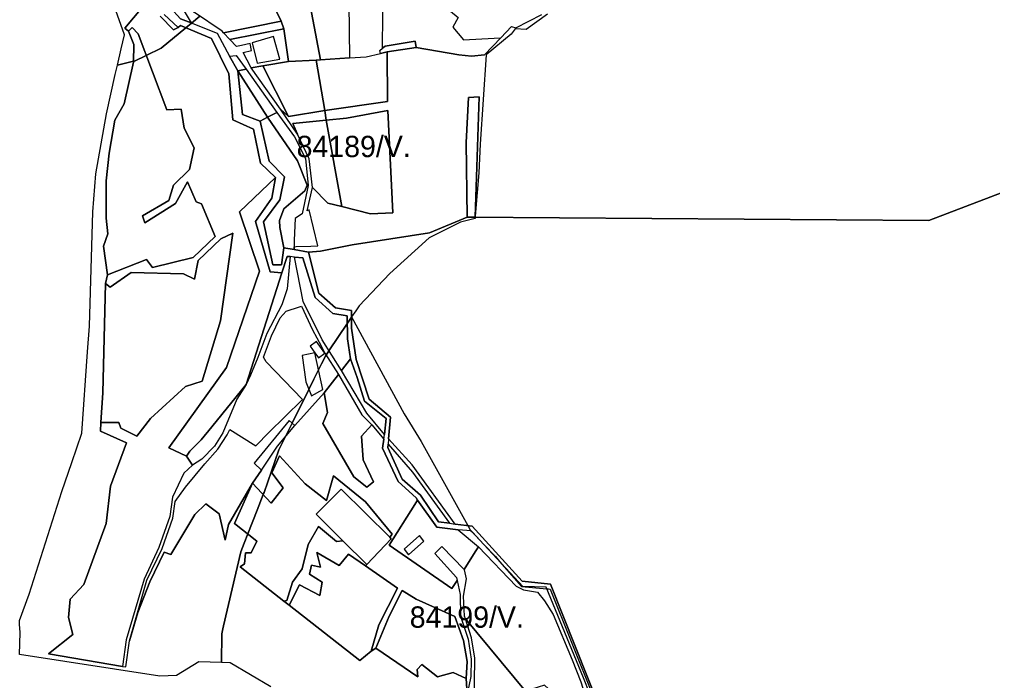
# Model space of a CAD drawing. Extents: x -477304 to -465429, y -1159113 to -1149210.
# Drawn here: x -467327 to -466642, y -1153791 to -1153326 of the extents above; entities that cross this region are included whole.
import ezdxf

# ---------------------------------------------------------------- set-up
doc = ezdxf.new("R2010")
doc.units = 0
for name, color, linetype in [('BPEJ_s', 7, 'Continuous'), ('PUPFL_s', 7, 'Continuous'), ('trav_porost_s', 7, 'Continuous'), ('voda_s', 7, 'Continuous')]:
    doc.layers.add(name, color=color, linetype=linetype)

msp = doc.modelspace()

# ---------------------------------------------------------------- linework, layer by layer
at = {"layer": 'BPEJ_s'}
for points in [[(-467216.45, -1153787.56), (-467228.14, -1153788.04), (-467326.92, -1153772.77), (-467326.44, -1153757.26), (-467326.78, -1153751.35), (-467326.92, -1153748.91), (-467320, -1153730.3), (-467297.09, -1153658), (-467290.12, -1153637.66), (-467283.02, -1153616.96), (-467278.96, -1153559.7), (-467277.77, -1153541.81), (-467275.38, -1153461.4), (-467273.24, -1153434.68), (-467265.6, -1153392.45), (-467259.64, -1153364.77), (-467258.06, -1153358.17), (-467255.27, -1153346.52), (-467252.95, -1153336.85), (-467267.51, -1153295.81)], [(-467200.05, -1153323.69), (-467205.84, -1153328.49), (-467209.84, -1153331.8), (-467227.19, -1153346.16), (-467237.77, -1153351.25), (-467246.03, -1153355.22), (-467246.6, -1153355.36), (-467258.06, -1153358.17), (-467255.27, -1153346.52), (-467252.95, -1153336.85), (-467267.51, -1153295.81)], [(-466955.43, -1153322.3), (-466970.46, -1153333.04), (-466978.33, -1153332.56), (-466981.19, -1153336.38), (-466998.61, -1153350.93), (-467002.91, -1153413.68), (-467003.86, -1153433.96), (-467006.36, -1153464.36), (-467006.39, -1153464.72), (-467006.41, -1153465.04), (-467006.45, -1153465.52), (-467006.49, -1153465.93), (-467016.75, -1153468.56), (-467038.7, -1153479.53), (-467066.37, -1153504.58), (-467088.08, -1153527.49), (-467090.4, -1153530.91), (-467093.29, -1153535.17), (-467093.37, -1153535.3), (-467096.3, -1153539.69), (-467109.23, -1153559.09), (-467111.3, -1153562.19), (-467111.71, -1153562.8), (-467114.38, -1153568.2), (-467116.54, -1153572.55), (-467119.77, -1153579.05), (-467123.36, -1153586.27), (-467135.12, -1153609.97), (-467139.8, -1153619.41), (-467144.39, -1153628.65), (-467154.89, -1153658.72), (-467155.2, -1153659.51), (-467155.48, -1153660.22), (-467159.76, -1153671.25), (-467166.23, -1153687.91), (-467168.77, -1153694.44), (-467171.12, -1153700.47), (-467183.52, -1153752.48), (-467183.9, -1153754.74), (-467184.48, -1153758.21), (-467184.72, -1153778.3), (-467200.7, -1153777.78), (-467216.45, -1153787.56), (-467228.14, -1153788.04), (-467326.92, -1153772.77), (-467326.44, -1153757.26), (-467326.78, -1153751.35), (-467326.92, -1153748.91), (-467320, -1153730.3), (-467297.09, -1153658), (-467290.12, -1153637.66), (-467283.02, -1153616.96), (-467278.96, -1153559.7), (-467277.77, -1153541.81), (-467275.38, -1153461.4), (-467273.24, -1153434.68), (-467265.6, -1153392.45), (-467259.64, -1153364.77), (-467258.06, -1153358.17), (-467246.6, -1153355.36), (-467246.03, -1153355.22), (-467237.77, -1153351.25), (-467227.19, -1153346.16), (-467209.84, -1153331.8), (-467205.84, -1153328.49), (-467200.05, -1153323.69)], [(-466955.43, -1153322.3), (-466970.46, -1153333.04), (-466978.33, -1153332.56), (-466981.19, -1153336.38), (-466998.61, -1153350.93), (-467002.91, -1153413.68), (-467003.86, -1153433.96), (-467006.36, -1153464.36), (-467006.39, -1153464.72), (-467006.41, -1153465.04), (-467006.45, -1153465.52), (-467006.49, -1153465.93), (-467016.75, -1153468.56), (-467038.7, -1153479.53), (-467066.37, -1153504.58), (-467088.08, -1153527.49), (-467090.4, -1153530.91), (-467093.29, -1153535.17), (-467056.35, -1153603.36), (-467044.42, -1153622.93), (-467011.49, -1153682.03), (-467009.59, -1153685.44), (-467009.39, -1153685.65), (-467008.38, -1153686.72), (-467000.26, -1153695.27), (-466992.17, -1153703.81), (-466989.19, -1153707.22), (-466973.8, -1153724.81), (-466956, -1153726.5), (-466954.86, -1153726.61), (-466953.76, -1153726.72), (-466923.22, -1153802.83)], [(-467150.12, -1153795.43), (-467178.75, -1153778.49), (-467184.72, -1153778.3), (-467184.48, -1153758.21), (-467183.9, -1153754.74), (-467183.52, -1153752.48), (-467171.12, -1153700.47), (-467168.77, -1153694.44), (-467166.23, -1153687.91), (-467159.76, -1153671.25), (-467155.48, -1153660.22), (-467155.2, -1153659.51), (-467154.89, -1153658.72), (-467144.39, -1153628.65), (-467139.8, -1153619.41), (-467135.12, -1153609.97), (-467123.36, -1153586.27), (-467119.77, -1153579.05), (-467116.54, -1153572.55), (-467114.38, -1153568.2), (-467111.71, -1153562.8), (-467111.3, -1153562.19), (-467109.23, -1153559.09), (-467096.3, -1153539.69), (-467093.37, -1153535.3), (-467093.29, -1153535.17), (-467056.35, -1153603.36), (-467044.42, -1153622.93), (-467011.49, -1153682.03), (-467009.59, -1153685.44), (-467009.39, -1153685.65), (-467008.38, -1153686.72), (-467000.26, -1153695.27), (-466992.17, -1153703.81), (-466989.19, -1153707.22), (-466973.8, -1153724.81), (-466956, -1153726.5), (-466954.86, -1153726.61), (-466953.76, -1153726.72), (-466923.22, -1153802.83)], [(-467150.12, -1153795.43), (-467178.75, -1153778.49), (-467184.72, -1153778.3), (-467200.7, -1153777.78), (-467216.45, -1153787.56)]]:
    msp.add_lwpolyline(points, dxfattribs=at)
at = {"layer": 'PUPFL_s'}
for points in [[(-467069.74, -1153344.64), (-467071.53, -1153346.2), (-467071.22, -1153298.94), (-467068.11, -1153299.06), (-467057.91, -1153303.46), (-467041.11, -1153305.54), (-467018.42, -1153324.65), (-467022.11, -1153331.36), (-467014.62, -1153340.21), (-466992.94, -1153339.16), (-466988.43, -1153338.87), (-466999.91, -1153350.84), (-467008.86, -1153351.68), (-467017.92, -1153350.85), (-467048, -1153345.7), (-467048.56, -1153341.24)], [(-467006.37, -1153464.72), (-467012.13, -1153465), (-467012.67, -1153412.53), (-467010.97, -1153380.82), (-467003.53, -1153380.5)], [(-467057.71, -1153649.49), (-467067.92, -1153627.02), (-467067.7, -1153624.7), (-467050.45, -1153644.44), (-467024.55, -1153680.44), (-467032.23, -1153679.5), (-467044.86, -1153660.62)]]:
    msp.add_lwpolyline(points, close=True, dxfattribs=at)
for points in [[(-467234.42, -1153310.04), (-467252.81, -1153332.07), (-467250.14, -1153334.13), (-467246.49, -1153343.61), (-467246.6, -1153355.9), (-467253.24, -1153385.21), (-467259.91, -1153396.82), (-467263.89, -1153419.93), (-467265.95, -1153439.4), (-467266.02, -1153465.72), (-467264.69, -1153476.82), (-467267.78, -1153485.55), (-467265.01, -1153505.64), (-467266.52, -1153511.74), (-467268.27, -1153588.69), (-467269.68, -1153609.47), (-467270, -1153615.64), (-467251.71, -1153623.71), (-467262.92, -1153654.36), (-467265.87, -1153680.68), (-467281.53, -1153723.43), (-467291.14, -1153733.89), (-467292.54, -1153746.69), (-467289.37, -1153758.67), (-467306.41, -1153772.3), (-467254.38, -1153781.07), (-467252.01, -1153781.45), (-467249.54, -1153763.22), (-467243.77, -1153743.14), (-467235.28, -1153721.61), (-467225.22, -1153700.77), (-467220.5, -1153702.38), (-467203.57, -1153674.22), (-467195.81, -1153666.82), (-467186.46, -1153673.82), (-467182.21, -1153692.34), (-467179.91, -1153681.24), (-467162.93, -1153652.21), (-467175.57, -1153680.6), (-467159.85, -1153692.9), (-467163.93, -1153701.17), (-467168.02, -1153701.19), (-467168.54, -1153708.89), (-467171.64, -1153711.09), (-467140.9, -1153735.13), (-467137.19, -1153738.05)], [(-467225.22, -1153322.47), (-467215.22, -1153331.5), (-467218.65, -1153333.26), (-467227.89, -1153323.67)], [(-467012.67, -1153412.53), (-467012.13, -1153465), (-467038.53, -1153476.1), (-467092.97, -1153484.55), (-467115.28, -1153488.9), (-467123.53, -1153489.65), (-467133.82, -1153487.83), (-467133.82, -1153485.83), (-467132.3, -1153485.79), (-467122.07, -1153485.52), (-467117.03, -1153485.28), (-467123.27, -1153459.87), (-467124.59, -1153460.67), (-467120.73, -1153444.23), (-467110.02, -1153455.27), (-467100.12, -1153457.47), (-467079.96, -1153462.77), (-467064.21, -1153462.07), (-467067.74, -1153389.9), (-467096.97, -1153395.32), (-467111.09, -1153396.75), (-467112.16, -1153389.93), (-467067.99, -1153383.72), (-467068.21, -1153348.66), (-467048, -1153345.7), (-467017.92, -1153350.85), (-467008.86, -1153351.68), (-466999.91, -1153350.84), (-466988.43, -1153338.87), (-466980.76, -1153330.9), (-466977.83, -1153331.87), (-466959.53, -1153322.44)], [(-466918.72, -1153810.45), (-466953.49, -1153723.31), (-466973.23, -1153721.13), (-467008.6, -1153682.38), (-467020.51, -1153680.93), (-467050.78, -1153639.36), (-467067.36, -1153621.03), (-467065.93, -1153605.83), (-467080.93, -1153593.19), (-467090.18, -1153565.16), (-467093.28, -1153543.18), (-467093.42, -1153530.75), (-467104.68, -1153528.83), (-467116.28, -1153518.46), (-467123.53, -1153489.65), (-467115.28, -1153488.9), (-467092.97, -1153484.55), (-467038.53, -1153476.1), (-467012.13, -1153465), (-466687.22, -1153467.37), (-466322.4, -1153328.12)], [(-466180.88, -1153336.91), (-466195.78, -1153350.75), (-466224.17, -1153360.61), (-466250.6, -1153359.86), (-466280.18, -1153363.86), (-466312.95, -1153365), (-466321.52, -1153352.39), (-466322.4, -1153328.12), (-466687.22, -1153467.37), (-467012.13, -1153465), (-467006.37, -1153464.72), (-467003.53, -1153380.5), (-467010.97, -1153380.82), (-467012.67, -1153412.53)], [(-467137.19, -1153738.05), (-467087.62, -1153776.99), (-467079.56, -1153770.34), (-467076.26, -1153768.21), (-467046.67, -1153788.56), (-467047.08, -1153783.37), (-467044.02, -1153779.87), (-467032.8, -1153788.42), (-467021.81, -1153785.28), (-467012.84, -1153789.73), (-467012.12, -1153800.65)], [(-467007.2, -1153809.87), (-467006.72, -1153775.37), (-467008.89, -1153761.05), (-467013.22, -1153747.6), (-466970.9, -1153798.55)]]:
    msp.add_lwpolyline(points, dxfattribs=at)
at = {"layer": 'trav_porost_s'}
for points in [[(-467220.9, -1153317.62), (-467226.73, -1153304.32), (-467222.38, -1153285.53), (-467216.84, -1153310.12), (-467206.06, -1153328.4), (-467213.69, -1153325.5)], [(-467142.9, -1153327.26), (-467183.31, -1153335.31), (-467184.23, -1153334.3), (-467203.84, -1153321.15), (-467205.83, -1153318.5), (-467199.5, -1153316.07), (-467172.34, -1153305.63), (-467163.96, -1153302.41), (-467165.42, -1153297.71), (-467151.07, -1153293.33), (-467148.63, -1153301.31), (-467142.83, -1153299.47), (-467140.74, -1153303.35), (-467142.25, -1153307.88), (-467149.81, -1153312.75)], [(-467106.2, -1153292.91), (-467095.57, -1153295.28), (-467094.74, -1153353.01), (-467115.14, -1153354.47), (-467125.93, -1153297.32)], [(-467142.9, -1153327.26), (-467149.81, -1153312.75), (-467142.25, -1153307.88), (-467140.74, -1153303.35), (-467130.27, -1153298.02), (-467125.93, -1153297.32), (-467115.14, -1153354.47), (-467118.27, -1153354.69), (-467137.8, -1153355.45), (-467140.88, -1153332.44)], [(-467142.9, -1153327.26), (-467140.88, -1153332.44), (-467178.88, -1153340.13), (-467183.31, -1153335.31)], [(-467246.6, -1153355.9), (-467246.49, -1153343.61), (-467250.14, -1153334.13), (-467247.55, -1153331.57), (-467243.51, -1153336.11), (-467223.24, -1153389.58), (-467213.08, -1153389.14), (-467211.05, -1153402.34), (-467204, -1153416.33), (-467207.33, -1153431.5), (-467218.56, -1153442.48), (-467221.9, -1153453.21), (-467240.42, -1153464), (-467238.76, -1153469.12), (-467217.06, -1153455.33), (-467208.77, -1153440.23), (-467202.75, -1153454.29), (-467198.82, -1153455.77), (-467189.29, -1153478.66), (-467204.66, -1153493.48), (-467233.28, -1153500.42), (-467237.6, -1153494.86), (-467265.01, -1153505.64), (-467267.78, -1153485.55), (-467264.69, -1153476.82), (-467266.02, -1153465.72), (-467265.95, -1153439.4), (-467263.89, -1153419.93), (-467259.91, -1153396.82), (-467253.24, -1153385.21)], [(-467155.85, -1153358.59), (-467163.88, -1153359.99), (-467169.56, -1153349.16), (-467163.63, -1153347.81), (-467164.75, -1153342.96), (-467170.67, -1153344.32), (-467174.18, -1153345.01), (-467178.88, -1153340.13), (-467140.88, -1153332.44), (-467137.8, -1153355.45)], [(-467163.16, -1153342.3), (-467159.63, -1153356.61), (-467143.81, -1153353.78), (-467148.35, -1153337.83)], [(-467073.35, -1153347.71), (-467071.53, -1153346.2), (-467069.74, -1153344.64), (-467048.56, -1153341.24), (-467048, -1153345.7), (-467068.21, -1153348.66), (-467073.01, -1153349.84)], [(-467115.14, -1153354.47), (-467094.74, -1153353.01), (-467083.11, -1153352.2), (-467073.01, -1153349.84), (-467068.21, -1153348.66), (-467067.99, -1153383.72), (-467112.16, -1153389.93), (-467118.27, -1153354.69)], [(-467173.27, -1153362.18), (-467179.13, -1153351.69), (-467174.4, -1153351.31), (-467167.57, -1153360.96)], [(-467112.16, -1153389.93), (-467137.65, -1153394.12), (-467155.85, -1153358.59), (-467137.8, -1153355.45), (-467118.27, -1153354.69)], [(-467145.83, -1153391.31), (-467152.39, -1153394.75), (-467173.27, -1153362.18), (-467167.57, -1153360.96)], [(-467157.62, -1153397.59), (-467170.15, -1153392.76), (-467173.27, -1153362.18), (-467152.39, -1153394.75)], [(-467137.65, -1153394.12), (-467143.29, -1153388.98), (-467163.88, -1153359.99), (-467155.85, -1153358.59)], [(-467123.79, -1153442.77), (-467128.06, -1153462.77), (-467131.97, -1153465.22), (-467133.07, -1153465.93), (-467133.64, -1153481.18), (-467133.82, -1153485.83), (-467133.82, -1153487.83), (-467140.96, -1153486.57), (-467143.88, -1153472.26), (-467143.98, -1153467.43), (-467140.92, -1153459.11), (-467126.3, -1153446.54), (-467124.6, -1153442.47), (-467131.35, -1153425.32), (-467152.39, -1153394.75), (-467145.83, -1153391.31), (-467133.45, -1153408.55), (-467125.69, -1153423.81)], [(-467134.75, -1153399.19), (-467131.44, -1153406.7), (-467143.29, -1153388.98), (-467137.65, -1153394.12), (-467112.16, -1153389.93), (-467111.09, -1153396.75)], [(-467064.21, -1153462.07), (-467079.96, -1153462.77), (-467100.12, -1153457.47), (-467111.09, -1153396.75), (-467096.97, -1153395.32), (-467067.74, -1153389.9)], [(-467140.92, -1153459.11), (-467143.98, -1153467.43), (-467143.88, -1153472.26), (-467140.96, -1153486.57), (-467142.66, -1153498.7), (-467148.74, -1153498.67), (-467155.16, -1153468.22), (-467143.82, -1153452.84), (-467140.61, -1153436.7), (-467151.38, -1153425.54), (-467157.62, -1153397.59), (-467152.39, -1153394.75), (-467131.35, -1153425.32), (-467124.6, -1153442.47), (-467126.3, -1153446.54)], [(-467110.02, -1153455.27), (-467120.73, -1153444.23), (-467123.19, -1153423.94), (-467131.44, -1153406.7), (-467134.75, -1153399.19), (-467111.09, -1153396.75), (-467100.12, -1153457.47)], [(-467167.38, -1153582.72), (-467191.72, -1153612.61), (-467199.01, -1153621.79), (-467207.08, -1153629.62), (-467209.36, -1153633.27), (-467221.97, -1153627.41), (-467181.32, -1153570.81), (-467158.02, -1153503.1), (-467172.25, -1153461.25), (-467146.93, -1153437.14), (-467149.45, -1153451.64), (-467160.85, -1153468.18), (-467150.52, -1153503.61), (-467142.34, -1153504.13)], [(-467263.14, -1153514.19), (-467248.34, -1153503.95), (-467211.5, -1153504.92), (-467203.89, -1153508.78), (-467201.26, -1153495.44), (-467185.39, -1153480.26), (-467176.88, -1153476.3), (-467185.46, -1153537.95), (-467198.38, -1153580.45), (-467210.02, -1153584.2), (-467234.83, -1153606.77), (-467244.4, -1153619.17), (-467255.64, -1153613.55), (-467256.94, -1153609.62), (-467269.68, -1153609.47), (-467268.27, -1153588.69), (-467266.52, -1153511.74)], [(-467138.63, -1153515.56), (-467142.47, -1153526.67), (-467152.92, -1153546.95), (-467159.34, -1153563.89), (-467164.42, -1153576.13), (-467167.38, -1153582.72), (-467142.34, -1153504.13), (-467138.73, -1153492.8), (-467136.54, -1153492.78)], [(-467133.38, -1153493.1), (-467127.72, -1153493.68), (-467119.04, -1153521.5), (-467106.53, -1153532.87), (-467096.36, -1153534.51), (-467096.16, -1153550.61), (-467094.14, -1153564.71), (-467100.48, -1153573.03), (-467114.06, -1153551.39), (-467127.43, -1153524.47)], [(-467122.49, -1153555.73), (-467119.18, -1153560.42), (-467128.18, -1153562.34), (-467125.51, -1153580.79), (-467121.6, -1153590.75), (-467113.55, -1153586.31), (-467119.18, -1153560.42), (-467116.69, -1153563.96), (-467112.23, -1153560.76), (-467102.41, -1153575.8), (-467112.55, -1153588.6), (-467133.16, -1153611.62), (-467137.19, -1153608.22), (-467161.78, -1153638.18), (-467156.66, -1153642.96), (-467162.93, -1153652.21), (-467179.91, -1153681.24), (-467182.21, -1153692.34), (-467186.46, -1153673.82), (-467195.81, -1153666.82), (-467203.57, -1153674.22), (-467220.5, -1153702.38), (-467225.22, -1153700.77), (-467235.28, -1153721.61), (-467243.77, -1153743.14), (-467249.54, -1153763.22), (-467237.39, -1153720.32), (-467226.52, -1153698.06), (-467218.93, -1153676.92), (-467217.32, -1153665.19), (-467210.23, -1153655.12), (-467196.58, -1153638.62), (-467187.35, -1153628.18), (-467180.75, -1153618.23), (-467178.96, -1153614.34), (-467160.71, -1153625.98), (-467151.35, -1153616.37), (-467140.32, -1153605.58), (-467127.88, -1153593.41), (-467153.31, -1153566.89), (-467155.3, -1153563.65), (-467149.59, -1153548.5), (-467143.47, -1153535.94), (-467139.26, -1153531.14), (-467129.86, -1153528.14), (-467128.47, -1153527.7), (-467120.75, -1153544.29), (-467114.74, -1153555.61), (-467112.23, -1153560.76), (-467117.99, -1153552.56)], [(-467089.3, -1153577.94), (-467084.18, -1153594.47), (-467069, -1153606.7), (-467070.24, -1153617.84), (-467082.7, -1153603), (-467100.48, -1153573.03), (-467094.14, -1153564.71)], [(-467113.51, -1153610.23), (-467110.21, -1153602.56), (-467112.55, -1153588.6), (-467102.41, -1153575.8), (-467086.06, -1153604.07), (-467079.07, -1153611.22), (-467086.3, -1153619.14), (-467085.28, -1153635.74), (-467077.87, -1153651.29), (-467082.59, -1153654.92), (-467091.67, -1153647.72)], [(-467207.08, -1153629.62), (-467199.01, -1153621.79), (-467191.72, -1153612.61), (-467167.38, -1153582.72), (-467174.02, -1153593.05), (-467183.83, -1153616.72), (-467189.76, -1153626.15), (-467198.63, -1153635.42), (-467205.22, -1153639.52), (-467209.36, -1153633.27)], [(-467144.12, -1153632.91), (-467149.49, -1153645), (-467141.48, -1153655.59), (-467149.96, -1153666.16), (-467162.93, -1153652.21), (-467156.66, -1153642.96), (-467145.54, -1153626.13), (-467133.16, -1153611.62), (-467112.55, -1153588.6), (-467110.21, -1153602.56), (-467113.51, -1153610.23), (-467091.67, -1153647.72), (-467082.59, -1153654.92), (-467077.87, -1153651.29), (-467085.28, -1153635.74), (-467086.3, -1153619.14), (-467079.07, -1153611.22), (-467070.63, -1153621.35), (-467071.49, -1153627.65), (-467060.67, -1153650.99), (-467047.97, -1153662.47), (-467046.86, -1153664.05), (-467048.8, -1153667.15), (-467066.86, -1153695.92), (-467022.73, -1153726.37), (-467019.08, -1153720.59), (-467016.88, -1153730.48), (-467016.77, -1153745.65), (-467011.38, -1153761.98), (-467009.12, -1153775.93), (-467009.53, -1153788.19), (-467012.12, -1153800.65), (-467012.84, -1153789.73), (-467012, -1153777.6), (-467014.71, -1153762.95), (-467020.7, -1153746.04), (-467047.85, -1153733.92), (-467057.78, -1153727.76), (-467066.79, -1153745.79), (-467076.26, -1153768.21), (-467079.56, -1153770.34), (-467074.07, -1153751.82), (-467061.03, -1153726.1), (-467083.47, -1153710.36), (-467082.58, -1153709.41), (-467065.59, -1153691.37), (-467066.35, -1153690.22), (-467064.66, -1153687.99), (-467083.48, -1153665.44), (-467106.13, -1153647.08), (-467110.92, -1153664.41), (-467125.96, -1153652.7)], [(-467123.86, -1153695.44), (-467128.02, -1153712.49), (-467134.92, -1153721.87), (-467138.78, -1153734.77), (-467140.9, -1153735.13), (-467171.64, -1153711.09), (-467168.54, -1153708.89), (-467168.02, -1153701.19), (-467163.93, -1153701.17), (-467159.85, -1153692.9), (-467175.57, -1153680.6), (-467162.93, -1153652.21), (-467149.96, -1153666.16), (-467141.48, -1153655.59), (-467149.49, -1153645), (-467144.12, -1153632.91), (-467125.96, -1153652.7), (-467110.92, -1153664.41), (-467106.13, -1153647.08), (-467083.48, -1153665.44), (-467064.66, -1153687.99), (-467066.35, -1153690.22), (-467100.64, -1153656.47), (-467118.21, -1153674.02), (-467099.53, -1153692.83), (-467103.83, -1153693.28), (-467116.65, -1153682.79)], [(-467065.59, -1153691.37), (-467082.58, -1153709.41), (-467099.53, -1153692.83), (-467118.21, -1153674.02), (-467100.64, -1153656.47), (-467066.35, -1153690.22)], [(-467019.52, -1153718.6), (-467019.08, -1153720.59), (-467022.73, -1153726.37), (-467066.86, -1153695.92), (-467048.8, -1153667.15), (-467046.86, -1153664.05), (-467033.43, -1153683.08), (-467018.28, -1153684.93), (-467004.11, -1153696.88), (-467006.45, -1153700.58), (-467014.19, -1153712.84), (-467029.86, -1153696.85), (-467034.69, -1153701.78)], [(-467103.83, -1153693.28), (-467099.53, -1153692.83), (-467082.58, -1153709.41), (-467083.47, -1153710.36), (-467095.59, -1153702.04), (-467102.02, -1153710.04), (-467117.8, -1153701.06), (-467115.17, -1153711.23), (-467121.44, -1153709.79), (-467122.98, -1153716.1), (-467114.07, -1153721.76), (-467115.62, -1153731.31), (-467129.98, -1153723.74), (-467137.19, -1153738.05), (-467140.9, -1153735.13), (-467138.78, -1153734.77), (-467134.92, -1153721.87), (-467128.02, -1153712.49), (-467123.86, -1153695.44), (-467116.65, -1153682.79)], [(-467045.52, -1153689.09), (-467056.36, -1153698.71), (-467053.19, -1153702.56), (-467042.51, -1153692.95)], [(-467014.19, -1153712.84), (-467006.45, -1153700.58), (-467004.11, -1153696.88), (-466977.51, -1153724.64), (-466972.48, -1153727.28), (-466962.52, -1153728.91), (-466957.55, -1153735.05), (-466951.61, -1153744.67), (-466938.09, -1153776.54), (-466931.99, -1153791.99), (-466922.75, -1153821.78), (-466936.69, -1153813.25), (-466957.6, -1153794.41), (-466970.9, -1153798.55), (-467013.22, -1153747.6), (-467013.81, -1153745.88), (-467014.66, -1153731.59), (-467012.5, -1153719.43), (-467013.83, -1153713.2)], [(-467117.8, -1153701.06), (-467102.02, -1153710.04), (-467095.59, -1153702.04), (-467083.47, -1153710.36), (-467061.03, -1153726.1), (-467074.07, -1153751.82), (-467079.56, -1153770.34), (-467087.62, -1153776.99), (-467137.19, -1153738.05), (-467129.98, -1153723.74), (-467115.62, -1153731.31), (-467114.07, -1153721.76), (-467122.98, -1153716.1), (-467121.44, -1153709.79), (-467115.17, -1153711.23)], [(-467012, -1153777.6), (-467012.84, -1153789.73), (-467021.81, -1153785.28), (-467032.8, -1153788.42), (-467044.02, -1153779.87), (-467047.08, -1153783.37), (-467046.67, -1153788.56), (-467076.26, -1153768.21), (-467066.79, -1153745.79), (-467057.78, -1153727.76), (-467047.85, -1153733.92), (-467020.7, -1153746.04), (-467014.71, -1153762.95)]]:
    msp.add_lwpolyline(points, close=True, dxfattribs=at)
msp.add_lwpolyline([(-467227.89, -1153323.67), (-467218.65, -1153333.26), (-467215.22, -1153331.5), (-467213.62, -1153330.22), (-467191.95, -1153339.3), (-467179.7, -1153364.13), (-467176.8, -1153396.57), (-467162.37, -1153403.03), (-467157.33, -1153427.05), (-467146.93, -1153437.14), (-467172.25, -1153461.25), (-467158.02, -1153503.1), (-467181.32, -1153570.81), (-467221.97, -1153627.41), (-467209.36, -1153633.27), (-467205.22, -1153639.52), (-467211.38, -1153645.19), (-467219.17, -1153662.08), (-467221.16, -1153675.73), (-467228.9, -1153697.4), (-467239.17, -1153719.72), (-467251.9, -1153762.36), (-467254.38, -1153781.07), (-467306.41, -1153772.3), (-467289.37, -1153758.67), (-467292.54, -1153746.69), (-467291.14, -1153733.89), (-467281.53, -1153723.43), (-467265.87, -1153680.68), (-467262.92, -1153654.36), (-467251.71, -1153623.71), (-467270, -1153615.64), (-467269.68, -1153609.47), (-467256.94, -1153609.62), (-467255.64, -1153613.55), (-467244.4, -1153619.17), (-467234.83, -1153606.77), (-467210.02, -1153584.2), (-467198.38, -1153580.45), (-467185.46, -1153537.95), (-467176.88, -1153476.3), (-467185.39, -1153480.26), (-467201.26, -1153495.44), (-467203.89, -1153508.78), (-467211.5, -1153504.92), (-467248.34, -1153503.95), (-467263.14, -1153514.19), (-467266.52, -1153511.74), (-467265.01, -1153505.64), (-467237.6, -1153494.86), (-467233.28, -1153500.42), (-467204.66, -1153493.48), (-467189.29, -1153478.66), (-467198.82, -1153455.77), (-467202.75, -1153454.29), (-467208.77, -1153440.23), (-467217.06, -1153455.33), (-467238.76, -1153469.12), (-467240.42, -1153464), (-467221.9, -1153453.21), (-467218.56, -1153442.48), (-467207.33, -1153431.5), (-467204, -1153416.33), (-467211.05, -1153402.34), (-467213.08, -1153389.14), (-467223.24, -1153389.58), (-467243.51, -1153336.11), (-467247.55, -1153331.57), (-467250.14, -1153334.13), (-467252.81, -1153332.07), (-467234.42, -1153310.04)], dxfattribs=at)
at = {"layer": 'voda_s'}
for points in [[(-466925.82, -1153800.42), (-466930.24, -1153789.16), (-466956.47, -1153725.37), (-466972.87, -1153724.82), (-467009.17, -1153685.67), (-467018.28, -1153684.93), (-467033.43, -1153683.08), (-467046.86, -1153664.05), (-467047.97, -1153662.47), (-467060.67, -1153650.99), (-467071.49, -1153627.65), (-467070.63, -1153621.35), (-467070.24, -1153617.84), (-467069, -1153606.7), (-467084.18, -1153594.47), (-467089.3, -1153577.94), (-467094.14, -1153564.71), (-467096.16, -1153550.61), (-467096.36, -1153534.51), (-467106.53, -1153532.87), (-467119.04, -1153521.5), (-467127.72, -1153493.68), (-467133.38, -1153493.1), (-467136.54, -1153492.78), (-467138.73, -1153492.8), (-467142.34, -1153504.13), (-467150.52, -1153503.61), (-467160.85, -1153468.18), (-467149.45, -1153451.64), (-467146.93, -1153437.14), (-467157.33, -1153427.05), (-467162.37, -1153403.03), (-467176.8, -1153396.57), (-467179.7, -1153364.13), (-467191.95, -1153339.3), (-467213.62, -1153330.22), (-467215.22, -1153331.5), (-467225.22, -1153322.47)], [(-467213.69, -1153325.5), (-467206.06, -1153328.4), (-467187.89, -1153335.66), (-467179.13, -1153351.69), (-467173.27, -1153362.18), (-467170.15, -1153392.76), (-467157.62, -1153397.59), (-467151.38, -1153425.54), (-467140.61, -1153436.7), (-467143.82, -1153452.84), (-467155.16, -1153468.22), (-467148.74, -1153498.67), (-467142.66, -1153498.7), (-467140.96, -1153486.57), (-467133.82, -1153487.83), (-467123.53, -1153489.65), (-467116.28, -1153518.46), (-467104.68, -1153528.83), (-467093.42, -1153530.75), (-467093.28, -1153543.18), (-467090.18, -1153565.16), (-467080.93, -1153593.19), (-467065.93, -1153605.83), (-467067.36, -1153621.03), (-467067.7, -1153624.7), (-467067.92, -1153627.02), (-467057.71, -1153649.49), (-467044.86, -1153660.62), (-467032.23, -1153679.5), (-467024.55, -1153680.44), (-467020.51, -1153680.93), (-467008.6, -1153682.38), (-466973.23, -1153721.13), (-466953.49, -1153723.31)], [(-466953.49, -1153723.31), (-466918.72, -1153810.45)]]:
    msp.add_lwpolyline(points, dxfattribs=at)

# ---------------------------------------------------------------- texts
at = {"layer": 'BPEJ_s'}
for s, p in [('84189/V.', (-467131.99, -1153422.81)), ('84199/V.', (-467052.42, -1153753.9))]:
    msp.add_text(s, height=15, dxfattribs=at).set_placement(p)

doc.saveas('drawing.dxf')
